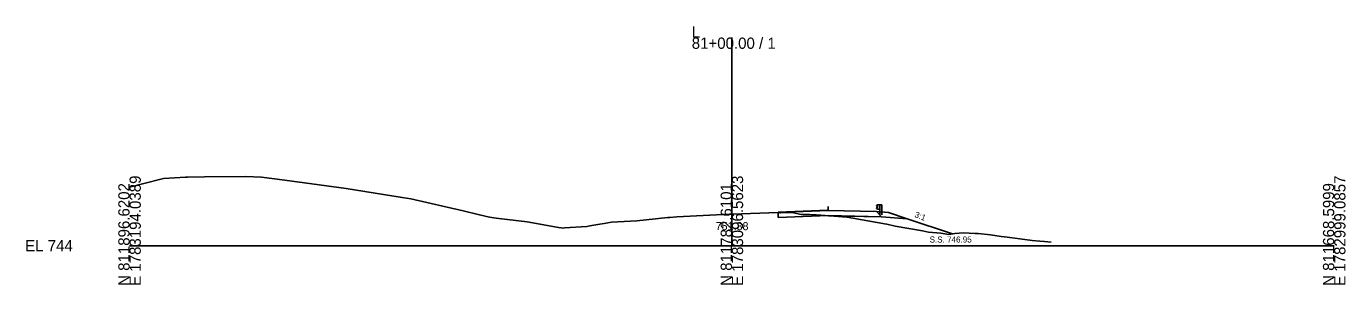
# Model space of a CAD drawing. Extents: x -26 to 7903, y -10 to 9573.
# Drawn here: x 4974.3 to 5302.8, y 1990.3 to 2054.7 of the extents above; entities that cross this region are included whole.
import ezdxf

# ---------------------------------------------------------------- set-up
doc = ezdxf.new("R2010")
doc.units = 0
for name, color, linetype in [('Exist Cross Section Cell', 7, 'Continuous'), ('Exist XS Center Line Elevation Label', 7, 'Continuous'), ('Exist XS Ground Line', 7, 'Continuous'), ('Prop XS Dump Level', 7, 'Continuous'), ('Prop XS Earthwork Shape', 7, 'Continuous'), ('Prop XS EOT Tick Mark', 7, 'Continuous'), ('Prop XS Finish Grade', 7, 'Continuous'), ('Prop XS Finish Grade Earthwork', 7, 'Continuous'), ('Prop XS Finish Grade Paved Shoulder', 7, 'Continuous'), ('Prop XS Finish Grade Pavement', 7, 'Continuous'), ('Prop XS Guardrail', 7, 'Continuous'), ('Prop XS Pvmt Edge Slope', 7, 'Continuous'), ('Prop XS Side Slope Text', 7, 'Continuous'), ('Prop XS SS Elevation Text', 7, 'Continuous'), ('Prop XS Subgrade Earthwork', 7, 'Continuous'), ('Scratch_Level_3', 7, 'Continuous'), ('Scratch_Level_6', 7, 'Continuous')]:
    doc.layers.add(name, color=color, linetype=linetype)

msp = doc.modelspace()

# ---------------------------------------------------------------- linework, layer by layer
at = {"layer": 'Exist Cross Section Cell'}
for p, q in [((5150, 2000), (5150, 2051.87)), ((5000, 2000), (5150, 2000)), ((5150, 2000), (5300, 2000))]:
    msp.add_line(p, q, dxfattribs=at)
at = {"layer": 'Exist XS Ground Line'}
for p, q in [((5018.68, 2017.13), (5028.93, 2017.29)), ((5028.93, 2017.29), (5032.87, 2017.07)), ((5000, 2014.6), (5003.26, 2015.44)), ((5003.26, 2015.44), (5008.46, 2016.79)), ((5008.46, 2016.79), (5013.91, 2017.07)), ((5013.91, 2017.07), (5014.46, 2017.07)), ((5014.46, 2017.07), (5018.68, 2017.13)), ((5032.87, 2017.07), (5038.63, 2016.35)), ((5038.63, 2016.35), (5053.94, 2014.29)), ((5053.94, 2014.29), (5067.92, 2011.99)), ((5067.92, 2011.99), (5070.02, 2011.66)), ((5070.02, 2011.66), (5083.08, 2008.68)), ((5083.08, 2008.68), (5087.15, 2007.67)), ((5087.15, 2007.67), (5089.61, 2007.12)), ((5137.99, 2007.28), (5149.37, 2007.86)), ((5149.37, 2007.86), (5149.72, 2007.88)), ((5149.72, 2007.88), (5150.06, 2007.89)), ((5150.06, 2007.89), (5161.54, 2008.3)), ((5161.54, 2008.3), (5163.2, 2008.25)), ((5163.2, 2008.25), (5165.34, 2008.19)), ((5165.34, 2008.19), (5167.23, 2007.79)), ((5167.23, 2007.79), (5167.99, 2007.76)), ((5167.99, 2007.76), (5169.39, 2007.76)), ((5169.39, 2007.76), (5171, 2007.73)), ((5171, 2007.73), (5174.41, 2007.47)), ((5174.41, 2007.47), (5176.58, 2007.3)), ((5089.61, 2007.12), (5091.28, 2006.9)), ((5091.28, 2006.9), (5099.03, 2005.99)), ((5099.03, 2005.99), (5106.83, 2004.58)), ((5106.83, 2004.58), (5107.47, 2004.48)), ((5107.47, 2004.48), (5108.02, 2004.4)), ((5108.02, 2004.4), (5108.35, 2004.43)), ((5108.35, 2004.43), (5113.88, 2004.83)), ((5113.88, 2004.83), (5114.61, 2004.92)), ((5114.61, 2004.92), (5117.13, 2005.36)), ((5117.13, 2005.36), (5118.22, 2005.53)), ((5118.22, 2005.53), (5119.98, 2005.91)), ((5119.98, 2005.91), (5126.32, 2006.24)), ((5126.32, 2006.24), (5128.68, 2006.47)), ((5128.68, 2006.47), (5134.05, 2007.02)), ((5134.05, 2007.02), (5134.52, 2007.07)), ((5134.52, 2007.07), (5136.27, 2007.17)), ((5136.27, 2007.17), (5137.99, 2007.28)), ((5176.58, 2007.3), (5177.57, 2007.23)), ((5177.57, 2007.23), (5178.7, 2007.09)), ((5178.7, 2007.09), (5187.57, 2005.55)), ((5187.57, 2005.55), (5188.02, 2005.44)), ((5188.02, 2005.44), (5188.56, 2005.35)), ((5188.56, 2005.35), (5190.7, 2004.9)), ((5190.7, 2004.9), (5197.51, 2003.71)), ((5197.51, 2003.71), (5198.98, 2003.38)), ((5198.98, 2003.38), (5202.01, 2003.13)), ((5202.01, 2003.13), (5204.06, 2002.84)), ((5204.06, 2002.84), (5205.54, 2003.01)), ((5205.54, 2003.01), (5207.72, 2003.19)), ((5207.72, 2003.19), (5210.47, 2003.06)), ((5210.47, 2003.06), (5211.33, 2003.01)), ((5211.33, 2003.01), (5214.41, 2002.73)), ((5214.41, 2002.73), (5217.06, 2002.32)), ((5217.06, 2002.32), (5217.86, 2002.23)), ((5217.86, 2002.23), (5219.26, 2002.02)), ((5219.26, 2002.02), (5221.67, 2001.72)), ((5221.67, 2001.72), (5224.75, 2001.34)), ((5224.75, 2001.34), (5226.71, 2001.14)), ((5226.71, 2001.14), (5227.82, 2001.02)), ((5227.82, 2001.02), (5229.52, 2000.93))]:
    msp.add_line(p, q, dxfattribs=at)
at = {"layer": 'Prop XS Dump Level'}
msp.add_line((5161.53, 2008.35), (5174, 2008.84), dxfattribs=at)
at = {"layer": 'Prop XS Earthwork Shape'}
for points in [[(5161.53, 2007.05), (5161.53, 2008.3), (5163.2, 2008.25), (5165.34, 2008.19), (5167.23, 2007.79), (5167.99, 2007.76), (5169.39, 2007.76), (5171, 2007.73), (5174.1, 2007.49), (5174.01, 2007.5)], [(5188.02, 2005.44), (5188.56, 2005.35), (5190.7, 2004.9), (5197.51, 2003.71), (5198.98, 2003.38), (5202.01, 2003.13), (5204.06, 2002.84), (5204.96, 2002.95), (5193.63, 2006.72), (5187.28, 2007.23), (5174.1, 2007.49), (5174.41, 2007.47), (5176.58, 2007.3), (5177.57, 2007.23), (5178.7, 2007.09), (5187.57, 2005.55)]]:
    msp.add_lwpolyline(points, close=True, dxfattribs=at)
at = {"layer": 'Prop XS EOT Tick Mark'}
msp.add_line((5174, 2008.75), (5174, 2009.75), dxfattribs=at)
at = {"layer": 'Prop XS Finish Grade'}
for p, q in [((5186, 2008.51), (5189, 2008.27)), ((5189, 2008.27), (5193.63, 2006.72))]:
    msp.add_line(p, q, dxfattribs=at)
at = {"layer": 'Prop XS Finish Grade Earthwork'}
msp.add_line((5193.63, 2006.72), (5204.96, 2002.95), dxfattribs=at)
at = {"layer": 'Prop XS Finish Grade Paved Shoulder'}
msp.add_line((5174, 2008.75), (5186, 2008.51), dxfattribs=at)
at = {"layer": 'Prop XS Finish Grade Pavement'}
msp.add_line((5161.53, 2008.3), (5174, 2008.75), dxfattribs=at)
at = {"layer": 'Prop XS Guardrail'}
for p, q in [((5186.03, 2010.03), (5186, 2009.97)), ((5186, 2009.97), (5186.03, 2009.91)), ((5186.03, 2009.42), (5186, 2009.36)), ((5186, 2009.36), (5186.03, 2009.3)), ((5186.32, 2010.23), (5186.03, 2010.03)), ((5186.03, 2009.91), (5186.32, 2009.71)), ((5186.32, 2009.62), (5186.03, 2009.42)), ((5186.03, 2009.3), (5186.32, 2009.1)), ((5186.82, 2010.23), (5186.32, 2010.23)), ((5186.32, 2009.71), (5186.32, 2009.62)), ((5186.32, 2009.1), (5186.82, 2009.1)), ((5187.32, 2010.23), (5186.82, 2010.23)), ((5186.82, 2010.23), (5186.82, 2007.73)), ((5187.32, 2007.73), (5187.32, 2010.23))]:
    msp.add_line(p, q, dxfattribs=at)
at = {"layer": 'Prop XS Pvmt Edge Slope'}
msp.add_line((5186, 2008.51), (5187.28, 2007.23), dxfattribs=at)
at = {"layer": 'Prop XS Subgrade Earthwork'}
for p, q in [((5161.53, 2007.05), (5161.53, 2008.3)), ((5161.53, 2007.05), (5174.01, 2007.5)), ((5174.01, 2007.5), (5187.28, 2007.23)), ((5187.28, 2007.23), (5193.63, 2006.72))]:
    msp.add_line(p, q, dxfattribs=at)
at = {"layer": 'Scratch_Level_3'}
for p, q in [((5189, 2008.27), (5186, 2008.51)), ((5186, 2008.51), (5187.28, 2007.23)), ((5193.63, 2006.72), (5189, 2008.27)), ((5187.28, 2007.23), (5193.63, 2006.72))]:
    msp.add_line(p, q, dxfattribs=at)
at = {"layer": 'Scratch_Level_6'}
msp.add_lwpolyline([(5161.53, 2007.05), (5174.01, 2007.5), (5174.1, 2007.49), (5171, 2007.73), (5169.39, 2007.76), (5167.99, 2007.76), (5167.23, 2007.79), (5165.34, 2008.19), (5163.2, 2008.25), (5161.53, 2008.3)], close=True, dxfattribs=at)

# ---------------------------------------------------------------- texts
at = {"layer": 'Exist Cross Section Cell'}
for s, p in [('L', (5140, 2051.87)), ('81+00.00 / 1', (5140, 2049.07)), ('EL 744', (4974, 1998.6))]:
    msp.add_text(s, height=2.8, dxfattribs=at).set_placement(p)
for s, p in [('E 1783194.0389', (5002.8, 1990)), ('E 1783096.5623', (5152.8, 1990)), ('E 1782999.0857', (5302.8, 1990)), ('N 811896.6202', (5000, 1990)), ('N 811782.6101', (5150, 1990)), ('N 811668.5999', (5300, 1990))]:
    msp.add_text(s, height=2.8, rotation=90, dxfattribs=at).set_placement(p)
at = {"layer": 'Exist XS Center Line Elevation Label'}
msp.add_text('751.88', height=2, dxfattribs=at).set_placement((5145.96, 2003.88))
at = {"layer": 'Prop XS Dump Level'}
for s, height, p in [('Eop', 0.3, (5161.53, 2008)), ('Case4', 0.04, (5186, 2007.99))]:
    msp.add_text(s, height=height, dxfattribs=at).set_placement(p)
at = {"layer": 'Prop XS Side Slope Text'}
msp.add_text('3:1', height=1.5, rotation=338.266, dxfattribs=at).set_placement((5195.36, 2007.2))
at = {"layer": 'Prop XS SS Elevation Text'}
msp.add_text('S.S. 746.95', height=1.5, dxfattribs=at).set_placement((5199.24, 2000.8))

doc.saveas('drawing.dxf')
